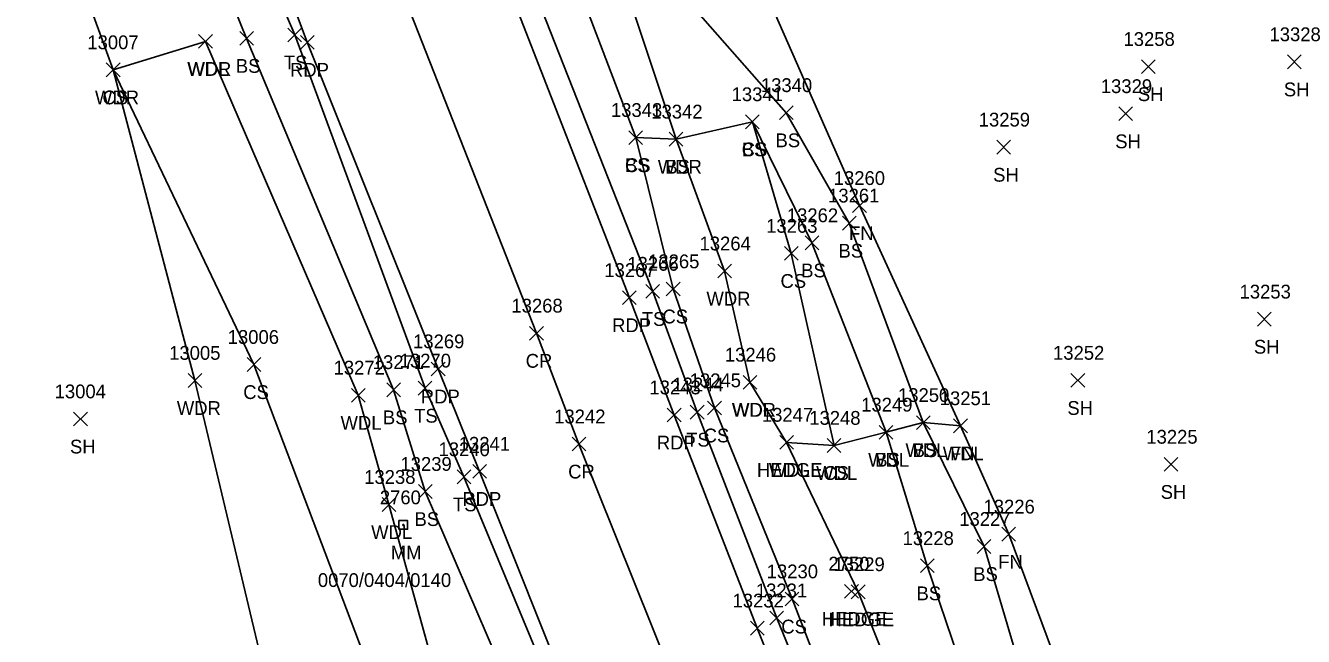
# Model space of a CAD drawing. Extents: x 1439173 to 1457902, y 641926 to 659889.
# Drawn here: x 1447259 to 1447444.3, y 650717.4 to 650806 of the extents above; entities that cross this region are included whole.
import ezdxf

# ---------------------------------------------------------------- set-up
doc = ezdxf.new("R2010")
doc.units = 0
for name, color, linetype in [('L_A', 7, 'Continuous'), ('L_I', 7, 'Continuous'), ('L_TIC', 7, 'Continuous'), ('LAHR', 7, 'Continuous'), ('LAWA', 7, 'Continuous'), ('LELB', 7, 'Continuous'), ('LFNC', 7, 'Continuous'), ('P_A', 7, 'Continuous'), ('P_I', 7, 'Continuous'), ('P_TIC', 7, 'Continuous'), ('PET', 7, 'Continuous'), ('PRC', 7, 'Continuous'), ('S_A', 7, 'Continuous'), ('S_C', 7, 'Continuous'), ('S_I', 7, 'Continuous'), ('SRM', 7, 'Continuous')]:
    doc.layers.add(name, color=color, linetype=linetype)

msp = doc.modelspace()

# ---------------------------------------------------------------- linework, layer by layer
at = {"layer": 'L_TIC'}
for points in [[(1447284.1, 650802.73), (1447286.1, 650804.73)], [(1447286.1, 650802.73), (1447284.1, 650804.73)], [(1447284.1, 650802.73), (1447286.1, 650804.73)], [(1447286.1, 650802.73), (1447284.1, 650804.73)], [(1447290.07, 650803.17), (1447292.07, 650805.17)], [(1447292.07, 650803.17), (1447290.07, 650805.17)], [(1447297.05, 650803.67), (1447299.05, 650805.67)], [(1447299.05, 650803.67), (1447297.05, 650805.67)], [(1447270.72, 650798.6), (1447272.72, 650800.6)], [(1447272.72, 650798.6), (1447270.72, 650800.6)], [(1447270.72, 650798.6), (1447272.72, 650800.6)], [(1447272.72, 650798.6), (1447270.72, 650800.6)], [(1447420.82, 650799.07), (1447422.82, 650801.07)], [(1447422.82, 650799.07), (1447420.82, 650801.07)], [(1447442, 650799.76), (1447444, 650801.76)], [(1447444, 650799.76), (1447442, 650801.76)], [(1447368.33, 650792.38), (1447370.33, 650794.38)], [(1447370.33, 650792.38), (1447368.33, 650794.38)], [(1447417.54, 650792.23), (1447419.54, 650794.23)], [(1447419.54, 650792.23), (1447417.54, 650794.23)], [(1447363.42, 650791.06), (1447365.42, 650793.06)], [(1447365.42, 650791.06), (1447363.42, 650793.06)], [(1447363.42, 650791.06), (1447365.42, 650793.06)], [(1447365.42, 650791.06), (1447363.42, 650793.06)], [(1447346.49, 650788.77), (1447348.49, 650790.77)], [(1447348.49, 650788.77), (1447346.49, 650790.77)], [(1447346.49, 650788.77), (1447348.49, 650790.77)], [(1447348.49, 650788.77), (1447346.49, 650790.77)], [(1447352.34, 650788.54), (1447354.34, 650790.54)], [(1447354.34, 650788.54), (1447352.34, 650790.54)], [(1447352.34, 650788.54), (1447354.34, 650790.54)], [(1447354.34, 650788.54), (1447352.34, 650790.54)], [(1447399.84, 650787.38), (1447401.84, 650789.38)], [(1447401.84, 650787.38), (1447399.84, 650789.38)], [(1447378.94, 650778.9), (1447380.94, 650780.9)], [(1447380.94, 650778.9), (1447378.94, 650780.9)], [(1447377.46, 650776.36), (1447379.46, 650778.36)], [(1447379.46, 650776.36), (1447377.46, 650778.36)], [(1447372.05, 650773.5), (1447374.05, 650775.5)], [(1447374.05, 650773.5), (1447372.05, 650775.5)], [(1447369.05, 650771.97), (1447371.05, 650773.97)], [(1447371.05, 650771.97), (1447369.05, 650773.97)], [(1447359.39, 650769.41), (1447361.39, 650771.41)], [(1447361.39, 650769.41), (1447359.39, 650771.41)], [(1447348.96, 650766.46), (1447350.96, 650768.46)], [(1447350.96, 650766.46), (1447348.96, 650768.46)], [(1447351.93, 650766.82), (1447353.93, 650768.82)], [(1447353.93, 650766.82), (1447351.93, 650768.82)], [(1447437.65, 650762.43), (1447439.65, 650764.43)], [(1447439.65, 650762.43), (1447437.65, 650764.43)], [(1447291.14, 650755.85), (1447293.14, 650757.85)], [(1447293.14, 650755.85), (1447291.14, 650757.85)], [(1447282.58, 650753.54), (1447284.58, 650755.54)], [(1447284.58, 650753.54), (1447282.58, 650755.54)], [(1447315.95, 650752.42), (1447317.95, 650754.42)], [(1447317.95, 650752.42), (1447315.95, 650754.42)], [(1447363.06, 650753.28), (1447365.06, 650755.28)], [(1447365.06, 650753.28), (1447363.06, 650755.28)], [(1447363.06, 650753.28), (1447365.06, 650755.28)], [(1447365.06, 650753.28), (1447363.06, 650755.28)], [(1447410.6, 650753.55), (1447412.6, 650755.55)], [(1447412.6, 650753.55), (1447410.6, 650755.55)], [(1447306.27, 650751.4), (1447308.27, 650753.4)], [(1447308.27, 650751.4), (1447306.27, 650753.4)], [(1447311.39, 650752.19), (1447313.39, 650754.19)], [(1447313.39, 650752.19), (1447311.39, 650754.19)], [(1447355.4, 650748.95), (1447357.4, 650750.95)], [(1447357.4, 650748.95), (1447355.4, 650750.95)], [(1447357.91, 650749.56), (1447359.91, 650751.56)], [(1447359.91, 650749.56), (1447357.91, 650751.56)], [(1447265.98, 650747.95), (1447267.98, 650749.95)], [(1447267.98, 650747.95), (1447265.98, 650749.95)], [(1447388.2, 650747.42), (1447390.2, 650749.42)], [(1447390.2, 650747.42), (1447388.2, 650749.42)], [(1447388.2, 650747.42), (1447390.2, 650749.42)], [(1447390.2, 650747.42), (1447388.2, 650749.42)], [(1447393.6, 650746.96), (1447395.6, 650748.96)], [(1447395.6, 650746.96), (1447393.6, 650748.96)], [(1447393.6, 650746.96), (1447395.6, 650748.96)], [(1447395.6, 650746.96), (1447393.6, 650748.96)], [(1447382.79, 650746.03), (1447384.79, 650748.03)], [(1447384.79, 650746.03), (1447382.79, 650748.03)], [(1447382.79, 650746.03), (1447384.79, 650748.03)], [(1447384.79, 650746.03), (1447382.79, 650748.03)], [(1447368.38, 650744.56), (1447370.38, 650746.56)], [(1447370.38, 650744.56), (1447368.38, 650746.56)], [(1447368.38, 650744.56), (1447370.38, 650746.56)], [(1447370.38, 650744.56), (1447368.38, 650746.56)], [(1447375.25, 650744.11), (1447377.25, 650746.11)], [(1447377.25, 650744.11), (1447375.25, 650746.11)], [(1447375.25, 650744.11), (1447377.25, 650746.11)], [(1447377.25, 650744.11), (1447375.25, 650746.11)], [(1447424.13, 650741.37), (1447426.13, 650743.37)], [(1447426.13, 650741.37), (1447424.13, 650743.37)], [(1447321.58, 650739.56), (1447323.58, 650741.56)], [(1447323.58, 650739.56), (1447321.58, 650741.56)], [(1447315.98, 650737.43), (1447317.98, 650739.43)], [(1447317.98, 650737.43), (1447315.98, 650739.43)], [(1447310.71, 650735.54), (1447312.71, 650737.54)], [(1447312.71, 650735.54), (1447310.71, 650737.54)], [(1447400.58, 650731.24), (1447402.58, 650733.24)], [(1447402.58, 650731.24), (1447400.58, 650733.24)], [(1447397, 650729.45), (1447399, 650731.45)], [(1447399, 650729.45), (1447397, 650731.45)], [(1447388.78, 650726.66), (1447390.78, 650728.66)], [(1447390.78, 650726.66), (1447388.78, 650728.66)], [(1447377.78, 650722.96), (1447379.78, 650724.96)], [(1447379.78, 650722.96), (1447377.78, 650724.96)], [(1447378.76, 650722.88), (1447380.76, 650724.88)], [(1447380.76, 650722.88), (1447378.76, 650724.88)], [(1447369.17, 650721.84), (1447371.17, 650723.84)], [(1447371.17, 650721.84), (1447369.17, 650723.84)], [(1447366.94, 650719.08), (1447368.94, 650721.08)], [(1447368.94, 650719.08), (1447366.94, 650721.08)]]:
    msp.add_lwpolyline(points, dxfattribs=at)
at = {"layer": 'LAHR'}
msp.add_lwpolyline([(1447427.83, 650594.78), (1447410.73, 650637.67), (1447394.94, 650685.89), (1447379.76, 650723.88), (1447369.38, 650745.56)], dxfattribs=at)
at = {"layer": 'LAWA'}
for points in [[(1447364.06, 650754.28), (1447360.39, 650770.41), (1447353.34, 650789.54), (1447344.39, 650816.56), (1447337.97, 650834.68), (1447330.37, 650849.03)], [(1447440.51, 650356.18), (1447424.46, 650394.01), (1447413.93, 650418.39), (1447396.86, 650457.74), (1447383.68, 650498.38), (1447374.24, 650526.5), (1447356.49, 650543.38), (1447337.24, 650592.93), (1447325.68, 650632.11), (1447307.52, 650674.56), (1447294.76, 650707.45), (1447283.58, 650754.54), (1447271.72, 650799.6), (1447285.1, 650803.73)], [(1447440.51, 650356.18), (1447453.92, 650360.92), (1447437.54, 650404.66), (1447422.89, 650442.47), (1447402.75, 650492.69), (1447387.29, 650528.02), (1447368.5, 650577.2), (1447350.95, 650621.71), (1447333.31, 650662.76), (1447323.3, 650694.48), (1447311.71, 650736.54), (1447307.27, 650752.4), (1447285.1, 650803.73)], [(1447364.06, 650754.28), (1447369.38, 650745.56), (1447376.25, 650745.11), (1447383.79, 650747.03), (1447389.2, 650748.42), (1447394.6, 650747.96)]]:
    msp.add_lwpolyline(points, dxfattribs=at)
at = {"layer": 'LELB'}
for points in [[(1447483.09, 650328.7), (1447468.16, 650366.57), (1447451.24, 650410.05), (1447436.96, 650447.45), (1447417.93, 650496.29), (1447403.47, 650533.52), (1447384.7, 650582.58), (1447368.37, 650623.33), (1447350, 650669.32), (1447337.24, 650705.16), (1447322.58, 650740.56), (1447316.95, 650753.42), (1447298.05, 650804.67), (1447284.74, 650835.68), (1447273.06, 650869.18), (1447258.27, 650905.78)], [(1447571.48, 650089.35), (1447543.23, 650157.06), (1447525.88, 650205.43), (1447512.98, 650242.23), (1447494, 650287.33), (1447479.44, 650328.05), (1447463.02, 650363.87), (1447448.53, 650409.18), (1447433.9, 650446.13), (1447414.28, 650494.66), (1447400.06, 650532.32), (1447379.5, 650582.12), (1447364.35, 650622.06), (1447346.64, 650667.82), (1447331.93, 650703.62), (1447316.98, 650738.43), (1447312.39, 650753.19), (1447291.07, 650804.17), (1447278.89, 650834.3), (1447266.96, 650868.41), (1447255.25, 650904.29)], [(1447523.46, 650325.06), (1447503.16, 650377.6), (1447486.42, 650421.61), (1447471.83, 650459.81), (1447453.32, 650506.94), (1447437.79, 650546.31), (1447418.92, 650592.69), (1447401.89, 650635.06), (1447383.12, 650682.9), (1447367.94, 650720.08), (1447356.4, 650749.95), (1447349.96, 650767.46), (1447315.1, 650856.07), (1447305.22, 650884.5)], [(1447374.24, 650526.5), (1447368.24, 650548.41), (1447350.58, 650596.35), (1447338.53, 650634.28), (1447321.75, 650673.96), (1447309.88, 650710), (1447292.14, 650756.85), (1447271.72, 650799.6), (1447257.76, 650838.07), (1447254.02, 650856.15), (1447225.69, 650863.38), (1447195.75, 650861.28), (1447165.51, 650863.99)], [(1447527.82, 650326.29), (1447510.36, 650380.27), (1447494.95, 650424.27), (1447482.95, 650462.99), (1447483.52, 650463.59), (1447464.98, 650512.29), (1447452.64, 650550.49), (1447434.28, 650597.92), (1447420.85, 650641.38), (1447402.5, 650690.03), (1447389.78, 650727.66), (1447383.79, 650747.03), (1447373.05, 650774.5), (1447364.42, 650792.06), (1447353.34, 650789.54), (1447347.49, 650789.77), (1447334.07, 650825.07)], [(1447647.66, 650051.11), (1447635.8, 650076.23), (1447623.63, 650109.75), (1447606.8, 650154.06), (1447589.72, 650197.45), (1447568.07, 650243.28), (1447552.5, 650284.76), (1447533.68, 650328.89), (1447516.95, 650382.09), (1447502.38, 650426.41), (1447489.88, 650466.38), (1447470.65, 650514.37), (1447457.04, 650551.19), (1447438.81, 650599.31), (1447426.73, 650643.05), (1447409.28, 650692.38), (1447398, 650730.45), (1447389.2, 650748.42), (1447378.46, 650777.36), (1447369.33, 650793.38), (1447353.32, 650811.59), (1447344.39, 650816.56)], [(1447376.25, 650745.11), (1447370.05, 650772.97), (1447364.42, 650792.06)], [(1447482.95, 650462.99), (1447479.65, 650462.43), (1447460.51, 650510.51), (1447448.55, 650549.43), (1447428.06, 650594.81), (1447427.83, 650594.78), (1447405.8, 650636.42), (1447385.6, 650682.96), (1447370.17, 650722.84), (1447358.91, 650750.56), (1447352.93, 650767.82), (1447347.49, 650789.77)]]:
    msp.add_lwpolyline(points, dxfattribs=at)
at = {"layer": 'LFNC'}
msp.add_lwpolyline([(1447421.52, 650673.15), (1447415.81, 650694.04), (1447401.58, 650732.24), (1447394.6, 650747.96), (1447379.94, 650779.9), (1447365.24, 650813.35), (1447352.15, 650839.26), (1447334.25, 650877.77)], dxfattribs=at)
at = {"layer": 'P_TIC'}
for points in [[(1447298.87, 650802.6), (1447300.87, 650804.6)], [(1447300.87, 650802.6), (1447298.87, 650804.6)], [(1447345.58, 650765.55), (1447347.58, 650767.55)], [(1447347.58, 650765.55), (1447345.58, 650767.55)], [(1447332.11, 650760.39), (1447334.11, 650762.39)], [(1447334.11, 650760.39), (1447332.11, 650762.39)], [(1447317.85, 650755.21), (1447319.85, 650757.21)], [(1447319.85, 650755.21), (1447317.85, 650757.21)], [(1447352.07, 650748.53), (1447354.07, 650750.53)], [(1447354.07, 650748.53), (1447352.07, 650750.53)], [(1447338.26, 650744.32), (1447340.26, 650746.32)], [(1447340.26, 650744.32), (1447338.26, 650746.32)], [(1447323.86, 650740.35), (1447325.86, 650742.35)], [(1447325.86, 650740.35), (1447323.86, 650742.35)], [(1447364.12, 650717.61), (1447366.12, 650719.61)], [(1447366.12, 650717.61), (1447364.12, 650719.61)]]:
    msp.add_lwpolyline(points, dxfattribs=at)
at = {"layer": 'PET'}
for points in [[(1447520.31, 650323.9), (1447499.97, 650376.7), (1447482.51, 650420.41), (1447467.99, 650458.29), (1447448.58, 650504.92), (1447433.29, 650545.23), (1447414.89, 650591.85), (1447398.57, 650634.02), (1447379.73, 650681.86), (1447365.12, 650718.61), (1447353.07, 650749.53), (1447346.58, 650766.55), (1447328.67, 650812.61), (1447313.74, 650850.66), (1447301.37, 650882.83), (1447290.99, 650908.28), (1447284.73, 650923.98)], [(1447485.96, 650331.56), (1447471.86, 650366.58), (1447454.3, 650411.3), (1447440.08, 650448.61), (1447420.75, 650497.05), (1447406.54, 650534.89), (1447387.33, 650583.32), (1447371.31, 650624.56), (1447352.53, 650671.24), (1447339.02, 650705.89), (1447324.86, 650741.35), (1447318.85, 650756.21), (1447299.87, 650803.6), (1447287.51, 650836.52), (1447272.87, 650874.84), (1447259.58, 650908.33)]]:
    msp.add_lwpolyline(points, dxfattribs=at)
at = {"layer": 'PRC'}
msp.add_lwpolyline([(1447506.57, 650318.67), (1447486.08, 650370.95), (1447468.1, 650417.1), (1447454.12, 650453.23), (1447435.53, 650500.59), (1447420.28, 650539.94), (1447401.68, 650587.69), (1447385.07, 650629.52), (1447366.37, 650677.11), (1447352.53, 650712.18), (1447339.26, 650745.32), (1447333.11, 650761.39), (1447312.67, 650813.5), (1447299.65, 650847), (1447287.03, 650878.47), (1447273.88, 650912.05)], dxfattribs=at)
at = {"layer": 'SRM'}
msp.add_lwpolyline([(1447313.16, 650734.21), (1447314.41, 650734.21), (1447314.41, 650732.96), (1447313.16, 650732.96)], close=True, dxfattribs=at)
msp.add_circle((1447313.79, 650733.58), 0.0833, dxfattribs=at)

# ---------------------------------------------------------------- texts
at = {"layer": 'L_A'}
for s, p in [('WDR', (1447282.46, 650798.73)), ('WDL', (1447282.51, 650798.73)), ('BS', (1447289.51, 650799.17)), ('TS', (1447296.46, 650799.67)), ('SH', (1447420.31, 650795.07)), ('SH', (1447441.48, 650795.76)), ('WDR', (1447269.08, 650794.6)), ('CS', (1447270.16, 650794.6)), ('BS', (1447367.77, 650788.38)), ('SH', (1447417.03, 650788.23)), ('CS', (1447362.86, 650787.06)), ('BS', (1447362.86, 650787.06)), ('CS', (1447345.93, 650784.77)), ('BS', (1447345.93, 650784.77)), ('WDR', (1447350.7, 650784.54)), ('BS', (1447351.78, 650784.54)), ('SH', (1447399.32, 650783.38)), ('FN', (1447378.42, 650774.9)), ('BS', (1447376.9, 650772.36)), ('BS', (1447371.49, 650769.5)), ('CS', (1447368.49, 650767.97)), ('WDR', (1447357.75, 650765.41)), ('TS', (1447348.37, 650762.46)), ('CS', (1447351.37, 650762.82)), ('SH', (1447437.14, 650758.43)), ('CS', (1447290.58, 650751.85)), ('WDR', (1447280.95, 650749.54)), ('WDR', (1447361.43, 650749.28)), ('WDL', (1447361.48, 650749.28)), ('SH', (1447410.09, 650749.55)), ('WDL', (1447304.69, 650747.4)), ('BS', (1447310.83, 650748.19)), ('TS', (1447315.36, 650748.42)), ('TS', (1447354.81, 650744.95)), ('CS', (1447357.35, 650745.56)), ('SH', (1447265.46, 650743.95)), ('WDL', (1447386.62, 650743.42)), ('BS', (1447387.65, 650743.42)), ('WDL', (1447381.2, 650742.03)), ('BS', (1447382.23, 650742.03)), ('WDL', (1447392.02, 650742.96)), ('FN', (1447393.08, 650742.96)), ('HEDGE', (1447365.08, 650740.56)), ('WDL', (1447366.8, 650740.56)), ('WDL', (1447373.67, 650740.11)), ('CS', (1447374.69, 650740.11)), ('TS', (1447320.99, 650735.56)), ('SH', (1447423.62, 650737.37)), ('BS', (1447315.42, 650733.43)), ('WDL', (1447309.13, 650731.54)), ('FN', (1447400.06, 650727.24)), ('BS', (1447396.44, 650725.45)), ('BS', (1447388.22, 650722.66)), ('HEDGE', (1447374.48, 650718.96)), ('HEDGE', (1447375.47, 650718.88)), ('CS', (1447368.61, 650717.84))]:
    msp.add_text(s, height=2, dxfattribs=at).set_placement(p)
at = {"layer": 'L_I'}
for s, p in [('13007', (1447267.97, 650802.6)), ('13007', (1447267.97, 650802.6)), ('13258', (1447418.23, 650803.07)), ('13328', (1447439.4, 650803.76)), ('13341', (1447361.4, 650795.06)), ('13341', (1447361.4, 650795.06)), ('13340', (1447365.65, 650796.38)), ('13329', (1447414.94, 650796.23)), ('13343', (1447343.9, 650792.77)), ('13343', (1447343.9, 650792.77)), ('13342', (1447349.75, 650792.54)), ('13342', (1447349.75, 650792.54)), ('13259', (1447397.24, 650791.38)), ('13260', (1447376.21, 650782.9)), ('13261', (1447375.39, 650780.36)), ('13262', (1447369.41, 650777.5)), ('13263', (1447366.41, 650775.97)), ('13264', (1447356.75, 650773.41)), ('13265', (1447349.29, 650770.82)), ('13266', (1447346.27, 650770.46)), ('13253', (1447435.06, 650766.43)), ('13006', (1447288.33, 650759.85)), ('13005', (1447279.84, 650757.54)), ('13271', (1447309.36, 650756.19)), ('13270', (1447313.27, 650756.42)), ('13246', (1447360.42, 650757.28)), ('13246', (1447360.42, 650757.28)), ('13252', (1447408.01, 650757.55)), ('13272', (1447303.68, 650755.4)), ('13244', (1447352.81, 650752.95)), ('13245', (1447355.32, 650753.56)), ('13004', (1447263.23, 650751.95)), ('13250', (1447385.53, 650751.42)), ('13250', (1447385.53, 650751.42)), ('13251', (1447391.58, 650750.96)), ('13251', (1447391.58, 650750.96)), ('13247', (1447365.79, 650748.56)), ('13247', (1447365.79, 650748.56)), ('13249', (1447380.19, 650750.03)), ('13249', (1447380.19, 650750.03)), ('13248', (1447372.66, 650748.11)), ('13248', (1447372.66, 650748.11)), ('13225', (1447421.54, 650745.37)), ('13240', (1447318.9, 650743.56)), ('13239', (1447313.38, 650741.43)), ('13238', (1447308.12, 650739.54)), ('13226', (1447397.93, 650735.24)), ('13227', (1447394.41, 650733.45)), ('13228', (1447386.19, 650730.66)), ('2750', (1447375.44, 650726.96)), ('13229', (1447376.17, 650726.88)), ('13230', (1447366.49, 650725.84)), ('13231', (1447364.92, 650723.08))]:
    msp.add_text(s, height=2, dxfattribs=at).set_placement(p)
at = {"layer": 'P_A'}
for s, p in [('RDP', (1447297.36, 650798.6)), ('RDP', (1447344.07, 650761.55)), ('CR', (1447331.54, 650756.39)), ('RDP', (1447316.34, 650751.21)), ('RDP', (1447350.56, 650744.53)), ('CR', (1447337.7, 650740.32)), ('RDP', (1447322.35, 650736.35))]:
    msp.add_text(s, height=2, dxfattribs=at).set_placement(p)
at = {"layer": 'P_I'}
for s, p in [('13267', (1447342.94, 650769.55)), ('13268', (1447329.47, 650764.39)), ('13269', (1447315.21, 650759.21)), ('13243', (1447349.48, 650752.53)), ('13242', (1447335.67, 650748.32)), ('13241', (1447321.83, 650744.35)), ('13232', (1447361.53, 650721.61))]:
    msp.add_text(s, height=2, dxfattribs=at).set_placement(p)
at = {"layer": 'S_A'}
msp.add_text('MM', height=2, dxfattribs=at).set_placement((1447311.98, 650728.58))
at = {"layer": 'S_C'}
msp.add_text('0070/0404/0140', height=2, dxfattribs=at).set_placement((1447301.4, 650724.58))
at = {"layer": 'S_I'}
msp.add_text('2760', height=2, dxfattribs=at).set_placement((1447310.39, 650736.58))

doc.saveas('drawing.dxf')
